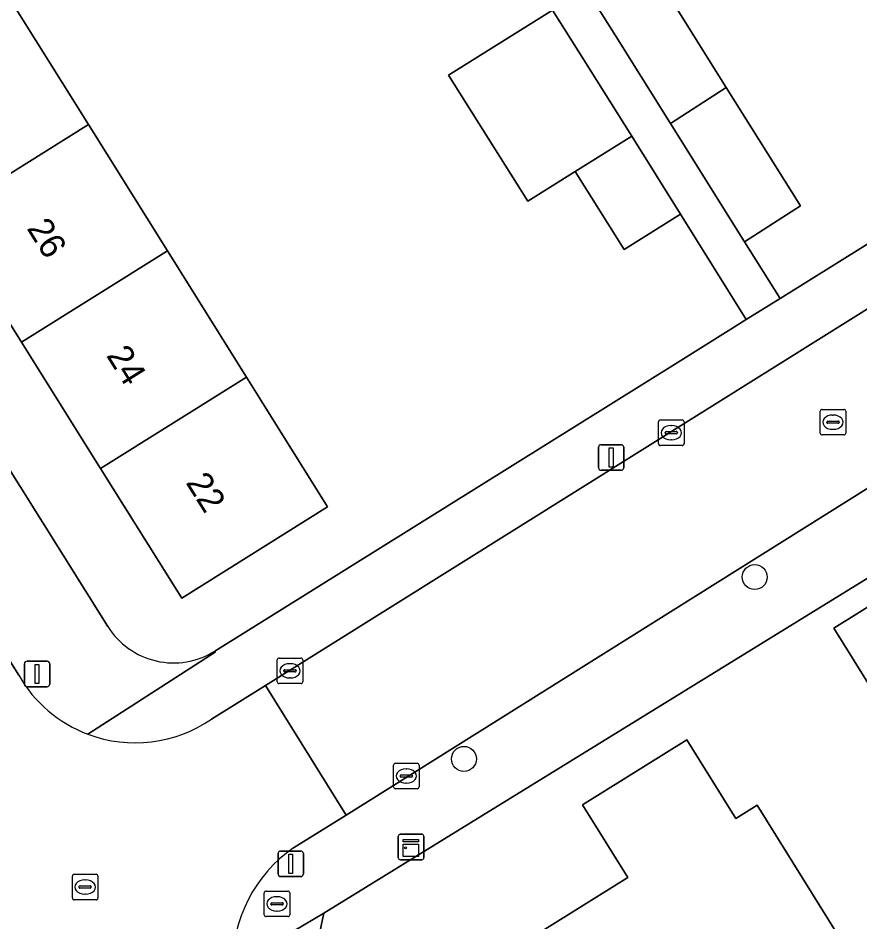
# Model space of a CAD drawing. Extents: x 159352 to 160617, y 385888 to 387323.
# Drawn here: x 159733.61 to 159766.6, y 386210.49 to 386245.89 of the extents above; entities that cross this region are included whole.
import ezdxf

# ---------------------------------------------------------------- set-up
doc = ezdxf.new("R2010")
doc.units = 0
for name, color, linetype in [('IMGEO_Boom', 7, 'Continuous'), ('IMGEO_Brandkraan', 7, 'Continuous'), ('IMGEO_Erf', 7, 'Continuous'), ('IMGEO_Kast', 7, 'Continuous'), ('IMGEO_Kolk', 7, 'Continuous'), ('IMGEO_Lichtmast', 7, 'Continuous'), ('IMGEO_Pand', 7, 'Continuous'), ('IMGEO_Pand_nummerreeks', 7, 'Continuous'), ('IMGEO_Rijbaan_lokaal_open', 7, 'Continuous'), ('IMGEO_Rioolput', 7, 'Continuous'), ('IMGEO_Voetpad_open', 7, 'Continuous')]:
    doc.layers.add(name, color=color, linetype=linetype)

msp = doc.modelspace()

# ---------------------------------------------------------------- linework, layer by layer
at = {"layer": 'IMGEO_Boom'}
for centre in [(159762.478, 386223.997), (159751.082, 386216.875)]:
    msp.add_circle(centre, 0.489, dxfattribs=at)
at = {"layer": 'IMGEO_Brandkraan'}
for p, q in [((159743.331, 386211.696), (159744.183, 386211.696)), ((159743.256, 386210.77), (159743.256, 386211.622)), ((159743.744, 386211.476), (159743.769, 386211.476)), ((159744.257, 386211.622), (159744.257, 386210.77)), ((159743.515, 386211.19), (159743.515, 386211.202)), ((159743.953, 386211.153), (159743.555, 386211.153)), ((159743.558, 386211.239), (159743.956, 386211.239)), ((159743.999, 386211.202), (159743.999, 386211.19)), ((159744.183, 386210.696), (159743.331, 386210.696)), ((159743.767, 386210.916), (159743.742, 386210.916))]:
    msp.add_line(p, q, dxfattribs=at)
for points in [[(159743.331, 386211.696), (159744.183, 386211.696)], [(159743.256, 386210.77), (159743.256, 386211.622)], [(159744.257, 386211.622), (159744.257, 386210.77)], [(159744.183, 386210.696), (159743.331, 386210.696)]]:
    msp.add_lwpolyline(points, dxfattribs=at)
for centre, radius, start, end in [((159743.333, 386211.62), 0.0765, 91.552, 178.448), ((159743.333, 386211.62), 0.0765, 91.552, 178.448), ((159744.181, 386211.62), 0.0765, 1.552, 88.448), ((159744.181, 386211.62), 0.0765, 1.552, 88.448), ((159743.555, 386211.199), 0.0403, 85.8775, 175.7526), ((159743.552, 386211.189), 0.0366, 178.938, 274.7102), ((159743.956, 386211.196), 0.043, 264.8664, 352.4533), ((159743.96, 386211.201), 0.0386, 1.7309, 96.639), ((159743.333, 386210.772), 0.0765, 181.552, 268.448), ((159743.333, 386210.772), 0.0765, 181.552, 268.448), ((159744.181, 386210.772), 0.0765, 271.552, 358.448), ((159744.181, 386210.772), 0.0765, 271.552, 358.448)]:
    msp.add_arc(centre, radius, start, end, dxfattribs=at)
for centre, major_axis, ratio, start_param, end_param in [((159743.743, 386211.196), (-0.387, 0.002), 0.722429, 4.712389, 7.853982), ((159743.768, 386211.196), (-0.39, 0.002), 0.717154, 1.570796, 4.712389)]:
    msp.add_ellipse(centre, major_axis=major_axis, ratio=ratio, start_param=start_param, end_param=end_param, dxfattribs=at)
at = {"layer": 'IMGEO_Erf'}
for points in [[(159747.163, 386257.648), (159744.743, 386256.118), (159742.651, 386259.427), (159740.817, 386262.329), (159743.237, 386263.859), (159740.975, 386267.538), (159738.555, 386266.008), (159736.465, 386269.315), (159734.629, 386272.219), (159737.049, 386273.749), (159735.739, 386275.442), (159732.563, 386280.372), (159730.296, 386278.912), (159730.161, 386279.136), (159709.565, 386266.048), (159737.124, 386222.064)], [(159741.323, 386221.099), (159759.476, 386232.418), (159761.439, 386233.642), (159762.148, 386234.084), (159759.573, 386238.214), (159757.358, 386236.822), (159755.439, 386239.875), (159753.588, 386238.717), (159750.483, 386243.658), (159754.552, 386246.204), (159753.359, 386247.745), (159750.939, 386246.215), (159748.849, 386249.522), (159747.013, 386252.426), (159749.433, 386253.956), (159747.163, 386257.648)], [(159759.237, 386246.555), (159761.363, 386243.168), (159764.269, 386238.54), (159762.083, 386237.131), (159763.469, 386234.908), (159785.681, 386248.757)], [(159733.275, 386246.664), (159736.37, 386241.716), (159739.467, 386236.768), (159742.563, 386231.82), (159743.086, 386230.984), (159745.738, 386226.745), (159740.023, 386223.168), (159736.846, 386228.244), (159733.75, 386233.191), (159730.653, 386238.14)], [(159779.736, 386207.334), (159776.037, 386213.7), (159773.016, 386211.819), (159771.798, 386213.774), (159770.589, 386215.714), (159769.792, 386215.217), (159765.574, 386221.988), (159769.393, 386224.367), (159768.892, 386225.18), (159745.591, 386210.827), (159745.213, 386209.036)], [(159754.14, 386210.126), (159757.508, 386212.23), (159755.734, 386215.072), (159759.813, 386217.62), (159761.735, 386214.54), (159762.567, 386215.059), (159765.736, 386209.983)]]:
    msp.add_lwpolyline(points, dxfattribs=at)
msp.add_arc((159739.705, 386223.678), 3.044, 212.0127, 302.1017, dxfattribs=at)
at = {"layer": 'IMGEO_Kast'}
for p, q in [((159748.51, 386212.999), (159748.51, 386213.84)), ((159748.51, 386213.84), (159748.51, 386212.999)), ((159748.585, 386213.924), (159749.426, 386213.924)), ((159749.426, 386213.924), (159748.585, 386213.924)), ((159749.51, 386213.849), (159749.51, 386213.008)), ((159749.51, 386213.008), (159749.51, 386213.849)), ((159749.435, 386212.924), (159748.594, 386212.924)), ((159748.594, 386212.924), (159749.435, 386212.924))]:
    msp.add_line(p, q, dxfattribs=at)
for points in [[(159748.705, 386213.714), (159749.305, 386213.714), (159749.305, 386213.629), (159748.705, 386213.629), (159748.705, 386213.714)], [(159748.705, 386213.539), (159749.305, 386213.539), (159749.305, 386213.05), (159748.705, 386213.05), (159748.705, 386213.539)]]:
    msp.add_lwpolyline(points, dxfattribs=at)
msp.add_circle((159748.789, 386213.388), 0.0377, dxfattribs=at)
for centre, start, end in [((159748.588, 386213.846), 92.4484, 184.2845), ((159748.588, 386213.846), 92.4484, 184.2845), ((159749.432, 386213.846), 2.4484, 94.2845), ((159749.432, 386213.846), 2.4484, 94.2845), ((159748.588, 386213.002), 182.4484, 274.2845), ((159748.588, 386213.002), 182.4484, 274.2845), ((159749.432, 386213.002), 272.4484, 4.2845), ((159749.432, 386213.002), 272.4484, 4.2845)]:
    msp.add_arc(centre, 0.0779, start, end, dxfattribs=at)
at = {"layer": 'IMGEO_Kolk'}
for p, q in [((159758.705, 386229.223), (159758.705, 386230.075)), ((159758.78, 386230.149), (159759.632, 386230.149)), ((159759.706, 386230.075), (159759.706, 386229.223)), ((159759.193, 386229.929), (159759.218, 386229.929)), ((159758.964, 386229.643), (159758.964, 386229.655)), ((159759.402, 386229.606), (159759.004, 386229.606)), ((159759.007, 386229.692), (159759.405, 386229.692)), ((159759.216, 386229.369), (159759.191, 386229.369)), ((159759.448, 386229.655), (159759.448, 386229.643)), ((159759.632, 386229.149), (159758.78, 386229.149)), ((159743.764, 386219.898), (159743.764, 386220.75)), ((159743.839, 386220.824), (159744.691, 386220.824)), ((159744.252, 386220.604), (159744.277, 386220.604)), ((159744.765, 386220.75), (159744.765, 386219.898)), ((159744.023, 386220.318), (159744.023, 386220.33)), ((159744.461, 386220.281), (159744.063, 386220.281)), ((159744.066, 386220.367), (159744.464, 386220.367)), ((159744.507, 386220.33), (159744.507, 386220.318)), ((159744.691, 386219.824), (159743.839, 386219.824)), ((159744.275, 386220.044), (159744.25, 386220.044)), ((159748.325, 386215.778), (159748.325, 386216.63)), ((159748.4, 386216.704), (159749.252, 386216.704)), ((159749.326, 386216.63), (159749.326, 386215.778)), ((159748.813, 386216.484), (159748.838, 386216.484)), ((159748.584, 386216.198), (159748.584, 386216.21)), ((159749.022, 386216.161), (159748.624, 386216.161)), ((159748.627, 386216.247), (159749.025, 386216.247)), ((159748.836, 386215.924), (159748.811, 386215.924)), ((159749.068, 386216.21), (159749.068, 386216.198)), ((159749.252, 386215.704), (159748.4, 386215.704))]:
    msp.add_line(p, q, dxfattribs=at)
for points in [[(159758.705, 386229.223), (159758.705, 386230.075)], [(159758.78, 386230.149), (159759.632, 386230.149)], [(159759.706, 386230.075), (159759.706, 386229.223)], [(159759.632, 386229.149), (159758.78, 386229.149)], [(159743.764, 386219.898), (159743.764, 386220.75)], [(159743.839, 386220.824), (159744.691, 386220.824)], [(159744.765, 386220.75), (159744.765, 386219.898)], [(159744.691, 386219.824), (159743.839, 386219.824)], [(159748.325, 386215.778), (159748.325, 386216.63)], [(159748.4, 386216.704), (159749.252, 386216.704)], [(159749.326, 386216.63), (159749.326, 386215.778)], [(159749.252, 386215.704), (159748.4, 386215.704)]]:
    msp.add_lwpolyline(points, dxfattribs=at)
for centre, radius, start, end in [((159758.782, 386230.073), 0.0765, 91.552, 178.448), ((159758.782, 386230.073), 0.0765, 91.552, 178.448), ((159759.63, 386230.073), 0.0765, 1.552, 88.448), ((159759.63, 386230.073), 0.0765, 1.552, 88.448), ((159759.004, 386229.652), 0.0403, 85.8775, 175.7526), ((159759.001, 386229.642), 0.0366, 178.938, 274.7102), ((159759.405, 386229.649), 0.043, 264.8664, 352.4533), ((159759.409, 386229.654), 0.0386, 1.7309, 96.639), ((159758.782, 386229.225), 0.0765, 181.552, 268.448), ((159758.782, 386229.225), 0.0765, 181.552, 268.448), ((159759.63, 386229.225), 0.0765, 271.552, 358.448), ((159759.63, 386229.225), 0.0765, 271.552, 358.448), ((159743.841, 386220.748), 0.0765, 91.552, 178.448), ((159743.841, 386220.748), 0.0765, 91.552, 178.448), ((159744.689, 386220.748), 0.0765, 1.552, 88.448), ((159744.689, 386220.748), 0.0765, 1.552, 88.448), ((159744.063, 386220.327), 0.0403, 85.8775, 175.7526), ((159744.06, 386220.317), 0.0366, 178.938, 274.7102), ((159744.464, 386220.324), 0.043, 264.8664, 352.4533), ((159744.468, 386220.329), 0.0386, 1.7309, 96.639), ((159743.841, 386219.9), 0.0765, 181.552, 268.448), ((159743.841, 386219.9), 0.0765, 181.552, 268.448), ((159744.689, 386219.9), 0.0765, 271.552, 358.448), ((159744.689, 386219.9), 0.0765, 271.552, 358.448), ((159748.402, 386216.628), 0.0765, 91.552, 178.448), ((159748.402, 386216.628), 0.0765, 91.552, 178.448), ((159749.25, 386216.628), 0.0765, 1.552, 88.448), ((159749.25, 386216.628), 0.0765, 1.552, 88.448), ((159748.624, 386216.207), 0.0403, 85.8775, 175.7526), ((159748.621, 386216.197), 0.0366, 178.938, 274.7102), ((159749.025, 386216.204), 0.043, 264.8664, 352.4533), ((159749.029, 386216.209), 0.0386, 1.7309, 96.639), ((159748.402, 386215.78), 0.0765, 181.552, 268.448), ((159748.402, 386215.78), 0.0765, 181.552, 268.448), ((159749.25, 386215.78), 0.0765, 271.552, 358.448), ((159749.25, 386215.78), 0.0765, 271.552, 358.448)]:
    msp.add_arc(centre, radius, start, end, dxfattribs=at)
for centre, major_axis, ratio, start_param, end_param in [((159759.192, 386229.649), (-0.387, 0.002), 0.722429, 4.712389, 7.853982), ((159759.217, 386229.649), (-0.39, 0.002), 0.717154, 1.570796, 4.712389), ((159744.251, 386220.324), (-0.387, 0.002), 0.722429, 4.712389, 7.853982), ((159744.276, 386220.324), (-0.39, 0.002), 0.717154, 1.570796, 4.712389), ((159748.812, 386216.204), (-0.387, 0.002), 0.722429, 4.712389, 7.853982), ((159748.837, 386216.204), (-0.39, 0.002), 0.717154, 1.570796, 4.712389)]:
    msp.add_ellipse(centre, major_axis=major_axis, ratio=ratio, start_param=start_param, end_param=end_param, dxfattribs=at)
at = {"layer": 'IMGEO_Lichtmast'}
for p, q in [((159756.354, 386228.279), (159756.354, 386229.079)), ((159756.354, 386229.079), (159756.354, 386228.279)), ((159756.454, 386229.179), (159757.244, 386229.179)), ((159757.244, 386229.179), (159756.454, 386229.179)), ((159757.344, 386229.079), (159757.344, 386228.279)), ((159757.344, 386228.279), (159757.344, 386229.079)), ((159757.244, 386228.179), (159756.454, 386228.179)), ((159756.454, 386228.179), (159757.244, 386228.179)), ((159733.86, 386219.802), (159733.86, 386220.602)), ((159733.86, 386220.602), (159733.86, 386219.802)), ((159733.96, 386220.702), (159734.75, 386220.702)), ((159734.75, 386220.702), (159733.96, 386220.702)), ((159734.85, 386220.602), (159734.85, 386219.802)), ((159734.85, 386219.802), (159734.85, 386220.602)), ((159734.75, 386219.702), (159733.96, 386219.702)), ((159733.96, 386219.702), (159734.75, 386219.702)), ((159743.8, 386212.366), (159743.8, 386213.166)), ((159743.8, 386213.166), (159743.8, 386212.366)), ((159743.9, 386213.266), (159744.69, 386213.266)), ((159744.69, 386213.266), (159743.9, 386213.266)), ((159744.79, 386213.166), (159744.79, 386212.366)), ((159744.79, 386212.366), (159744.79, 386213.166)), ((159744.69, 386212.266), (159743.9, 386212.266)), ((159743.9, 386212.266), (159744.69, 386212.266))]:
    msp.add_line(p, q, dxfattribs=at)
for points in [[(159756.774, 386229.054), (159756.924, 386229.054), (159756.924, 386228.304), (159756.774, 386228.304), (159756.774, 386229.054)], [(159734.28, 386220.577), (159734.43, 386220.577), (159734.43, 386219.827), (159734.28, 386219.827), (159734.28, 386220.577)], [(159744.22, 386213.141), (159744.37, 386213.141), (159744.37, 386212.391), (159744.22, 386212.391), (159744.22, 386213.141)]]:
    msp.add_lwpolyline(points, dxfattribs=at)
for centre, start, end in [((159756.454, 386229.079), 90, 180), ((159756.454, 386229.079), 90, 180), ((159757.244, 386229.079), 0, 90), ((159757.244, 386229.079), 360, 90), ((159756.454, 386228.279), 180, 270), ((159756.454, 386228.279), 180, 270), ((159757.244, 386228.279), 270, 0), ((159757.244, 386228.279), 270, 0), ((159733.96, 386220.602), 90, 180), ((159733.96, 386220.602), 90, 180), ((159734.75, 386220.602), 0, 90), ((159734.75, 386220.602), 360, 90), ((159733.96, 386219.802), 180, 270), ((159733.96, 386219.802), 180, 270), ((159734.75, 386219.802), 270, 0), ((159734.75, 386219.802), 270, 0), ((159743.9, 386213.166), 90, 180), ((159743.9, 386213.166), 90, 180), ((159744.69, 386213.166), 0, 90), ((159744.69, 386213.166), 360, 90), ((159743.9, 386212.366), 180, 270), ((159743.9, 386212.366), 180, 270), ((159744.69, 386212.366), 270, 0), ((159744.69, 386212.366), 270, 0)]:
    msp.add_arc(centre, 0.1, start, end, dxfattribs=at)
at = {"layer": 'IMGEO_Pand'}
for points in [[(159759.237, 386246.555), (159758.046, 386248.452), (159755.843, 386247.069), (159757.029, 386245.181), (159759.177, 386241.76), (159761.363, 386243.168)], [(159727.557, 386243.087), (159730.653, 386238.14), (159736.37, 386241.716), (159733.275, 386246.664)], [(159757.657, 386241.262), (159755.71, 386244.361), (159754.552, 386246.204), (159750.483, 386243.658), (159753.588, 386238.717), (159755.439, 386239.875)], [(159759.177, 386241.76), (159762.083, 386237.131), (159764.269, 386238.54), (159761.363, 386243.168)], [(159730.653, 386238.14), (159733.75, 386233.191), (159739.467, 386236.768), (159736.37, 386241.716)], [(159757.657, 386241.262), (159755.439, 386239.875), (159757.358, 386236.822), (159759.573, 386238.214)], [(159742.563, 386231.82), (159739.467, 386236.768), (159733.75, 386233.191), (159736.846, 386228.244)], [(159736.846, 386228.244), (159740.023, 386223.168), (159745.738, 386226.745), (159743.086, 386230.984), (159742.563, 386231.82)], [(159769.393, 386224.367), (159765.574, 386221.988), (159769.792, 386215.217), (159770.589, 386215.714), (159771.798, 386213.774), (159774.815, 386215.663)], [(159762.567, 386215.059), (159761.735, 386214.54), (159759.813, 386217.62), (159755.734, 386215.072), (159757.508, 386212.23), (159754.14, 386210.126), (159757.464, 386204.805), (159765.736, 386209.983)]]:
    msp.add_lwpolyline(points, close=True, dxfattribs=at)
at = {"layer": 'IMGEO_Rijbaan_lokaal_open'}
msp.add_lwpolyline([(159788.312, 386240.88), (159785.144, 386245.916), (159743.302, 386219.747), (159746.461, 386214.673)], close=True, dxfattribs=at)
for points in [[(159733.636, 386220.151), (159732.566, 386221.843), (159728.35, 386219.221), (159728.997, 386218.179), (159729.391, 386217.548)], [(159744.403, 386213.385), (159746.461, 386214.673), (159743.302, 386219.747), (159741.189, 386218.434)]]:
    msp.add_lwpolyline(points, dxfattribs=at)
for centre, radius, start, end in [((159738.204, 386222.768), 5.265, 209.8131, 249.3819), ((159738.202, 386222.765), 5.261, 249.3818, 304.5912), ((159747.548, 386208.838), 5.529, 124.6749, 181.2364)]:
    msp.add_arc(centre, radius, start, end, dxfattribs=at)
at = {"layer": 'IMGEO_Rioolput'}
for p, q in [((159765.043, 386229.636), (159765.043, 386230.488)), ((159765.118, 386230.562), (159765.97, 386230.562)), ((159766.044, 386230.488), (159766.044, 386229.636)), ((159765.302, 386230.056), (159765.302, 386230.068)), ((159765.345, 386230.105), (159765.743, 386230.105)), ((159765.531, 386230.342), (159765.556, 386230.342)), ((159765.786, 386230.068), (159765.786, 386230.056)), ((159765.74, 386230.019), (159765.342, 386230.019)), ((159765.554, 386229.782), (159765.529, 386229.782)), ((159765.97, 386229.562), (159765.118, 386229.562)), ((159735.737, 386211.428), (159735.737, 386212.28)), ((159735.812, 386212.354), (159736.664, 386212.354)), ((159736.225, 386212.134), (159736.25, 386212.134)), ((159736.738, 386212.28), (159736.738, 386211.428)), ((159735.996, 386211.848), (159735.996, 386211.86)), ((159736.434, 386211.811), (159736.036, 386211.811)), ((159736.039, 386211.897), (159736.437, 386211.897)), ((159736.48, 386211.86), (159736.48, 386211.848)), ((159736.664, 386211.354), (159735.812, 386211.354)), ((159736.248, 386211.574), (159736.223, 386211.574))]:
    msp.add_line(p, q, dxfattribs=at)
for points in [[(159765.043, 386229.636), (159765.043, 386230.488)], [(159765.118, 386230.562), (159765.97, 386230.562)], [(159766.044, 386230.488), (159766.044, 386229.636)], [(159765.97, 386229.562), (159765.118, 386229.562)], [(159735.737, 386211.428), (159735.737, 386212.28)], [(159735.812, 386212.354), (159736.664, 386212.354)], [(159736.738, 386212.28), (159736.738, 386211.428)], [(159736.664, 386211.354), (159735.812, 386211.354)]]:
    msp.add_lwpolyline(points, dxfattribs=at)
for centre, radius, start, end in [((159765.12, 386230.486), 0.0765, 91.552, 178.448), ((159765.12, 386230.486), 0.0765, 91.552, 178.448), ((159765.968, 386230.486), 0.0765, 1.552, 88.448), ((159765.968, 386230.486), 0.0765, 1.552, 88.448), ((159765.342, 386230.065), 0.0403, 85.8775, 175.7526), ((159765.747, 386230.067), 0.0386, 1.7309, 96.639), ((159765.339, 386230.055), 0.0366, 178.938, 274.7102), ((159765.743, 386230.062), 0.043, 264.8664, 352.4533), ((159765.12, 386229.638), 0.0765, 181.552, 268.448), ((159765.12, 386229.638), 0.0765, 181.552, 268.448), ((159765.968, 386229.638), 0.0765, 271.552, 358.448), ((159765.968, 386229.638), 0.0765, 271.552, 358.448), ((159735.814, 386212.278), 0.0765, 91.552, 178.448), ((159735.814, 386212.278), 0.0765, 91.552, 178.448), ((159736.662, 386212.278), 0.0765, 1.552, 88.448), ((159736.662, 386212.278), 0.0765, 1.552, 88.448), ((159736.036, 386211.857), 0.0403, 85.8775, 175.7526), ((159736.033, 386211.847), 0.0366, 178.938, 274.7102), ((159736.437, 386211.854), 0.043, 264.8664, 352.4533), ((159736.441, 386211.859), 0.0386, 1.7309, 96.639), ((159735.814, 386211.43), 0.0765, 181.552, 268.448), ((159735.814, 386211.43), 0.0765, 181.552, 268.448), ((159736.662, 386211.43), 0.0765, 271.552, 358.448), ((159736.662, 386211.43), 0.0765, 271.552, 358.448)]:
    msp.add_arc(centre, radius, start, end, dxfattribs=at)
for centre, major_axis, ratio, start_param, end_param in [((159765.53, 386230.062), (-0.387, 0.002), 0.722429, 4.712389, 7.853982), ((159765.555, 386230.062), (-0.39, 0.002), 0.717154, 1.570796, 4.712389), ((159736.224, 386211.854), (-0.387, 0.002), 0.722429, 4.712389, 7.853982), ((159736.249, 386211.854), (-0.39, 0.002), 0.717154, 1.570796, 4.712389)]:
    msp.add_ellipse(centre, major_axis=major_axis, ratio=ratio, start_param=start_param, end_param=end_param, dxfattribs=at)
at = {"layer": 'IMGEO_Voetpad_open'}
for points in [[(159737.124, 386222.064), (159709.565, 386266.048)], [(159786.787, 386250), (159786.324, 386249.298), (159785.681, 386248.757), (159763.469, 386234.908), (159762.148, 386234.084), (159761.439, 386233.642), (159759.476, 386232.418), (159741.323, 386221.099), (159741.328, 386221.053), (159736.35, 386217.841)], [(159754.552, 386246.204), (159755.71, 386244.361), (159757.657, 386241.262), (159759.573, 386238.214), (159762.148, 386234.084), (159763.469, 386234.908), (159762.083, 386237.131), (159759.177, 386241.76), (159757.029, 386245.181), (159755.843, 386247.069)], [(159741.189, 386218.434), (159743.302, 386219.747), (159785.144, 386245.916)], [(159790.369, 386242.15), (159788.312, 386240.88), (159746.461, 386214.673), (159744.403, 386213.385)], [(159742.021, 386208.719), (159745.591, 386210.827), (159768.892, 386225.18)], [(159731.901, 386222.896), (159732.566, 386221.843), (159733.636, 386220.151)], [(159736.35, 386217.841), (159741.328, 386221.053), (159741.323, 386221.099)], [(159745.213, 386209.036), (159745.591, 386210.827), (159742.021, 386208.719)]]:
    msp.add_lwpolyline(points, dxfattribs=at)
for centre, radius, start, end in [((159739.705, 386223.678), 3.044, 212.0127, 302.1017), ((159738.204, 386222.768), 5.265, 209.8131, 249.3819), ((159738.202, 386222.765), 5.261, 249.3818, 304.5912), ((159747.548, 386208.838), 5.529, 124.6749, 181.2364)]:
    msp.add_arc(centre, radius, start, end, dxfattribs=at)

# ---------------------------------------------------------------- texts
at = {"layer": 'IMGEO_Pand_nummerreeks'}
for s, p in [('26', (159733.93, 386237.654)), ('24', (159737.046, 386232.675)), ('22', (159740.161, 386227.697))]:
    msp.add_text(s, height=1, rotation=302.0411, dxfattribs=at).set_placement(p)

doc.saveas('drawing.dxf')
